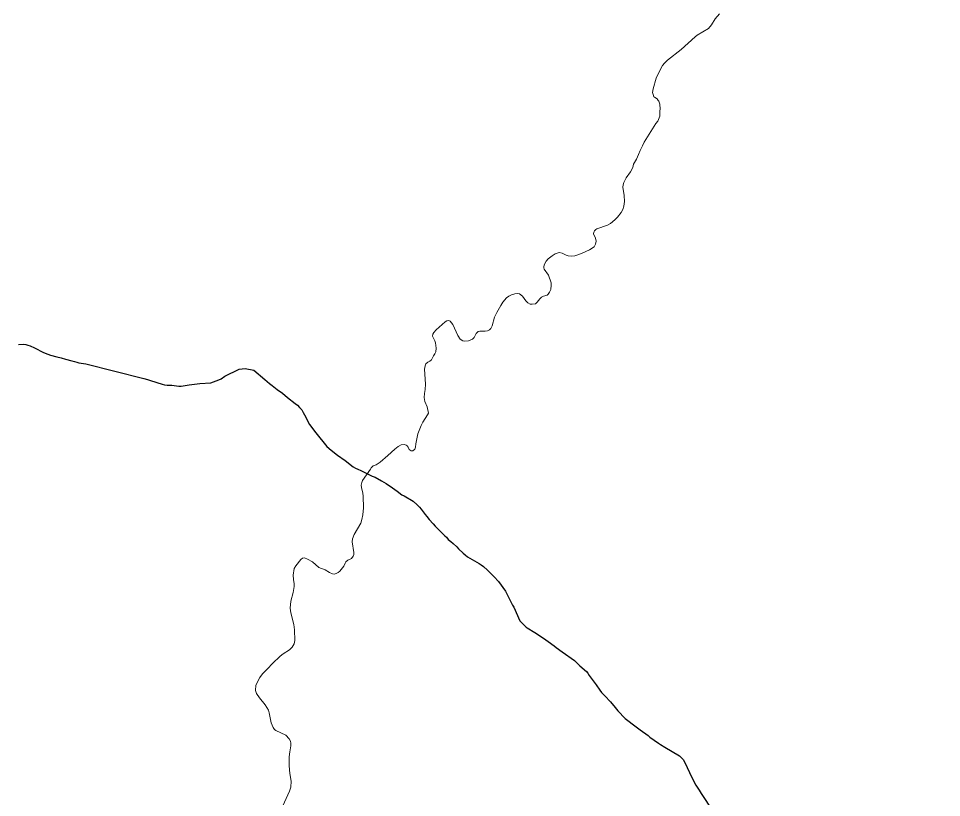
# Model space of a CAD drawing. Extents: x -1643653 to 4543381, y 1624270 to 13878484.
# Drawn here: x 587242 to 589726, y 8910804 to 8912899 of the extents above; entities that cross this region are included whole.
import ezdxf

# ---------------------------------------------------------------- set-up
doc = ezdxf.new("R2010")
doc.units = 0
doc.header["$LTSCALE"] = 200
doc.layers.add('1', color=7, linetype='Continuous', lineweight=13)
doc.layers.add('6', color=7, linetype='Continuous', lineweight=13)

msp = doc.modelspace()

# ---------------------------------------------------------------- linework, layer by layer
at = {"layer": '1', "lineweight": 25}
msp.add_spline([(814781, 9009175.5), (814787.2, 9009173.4), (814796.9, 9009173.4), (814799.4, 9009172.4), (814805.1, 9009174.5), (814805.6, 9009176.5), (814811.7, 9009179.5), (814811.7, 9009179.5), (814801.5, 9009181), (814790.7, 9009181.5), (814784.1, 9009183.1), (814777.4, 9009185.1), (814778.4, 9009175.5)], degree=3, dxfattribs=at)
at = {"layer": '6'}
for points in [[(589128.6, 8912911.4), (589116.4, 8912898.2), (589106.9, 8912881.9), (589099, 8912871.9), (589068.3, 8912854), (589062.8, 8912850), (589025, 8912815.3), (588987.8, 8912786.4), (588979.9, 8912778.8), (588975.2, 8912772.6), (588963.1, 8912750.1), (588957.9, 8912738.7), (588949.9, 8912709.8), (588948, 8912700.2), (588950.1, 8912694.8), (588951.6, 8912688.4), (588953.3, 8912687.2), (588960.2, 8912683), (588963, 8912678.7), (588965.1, 8912677), (588967.8, 8912668.8), (588968.2, 8912654.7), (588967.7, 8912650.4), (588967.8, 8912636.2), (588962.2, 8912622.8), (588956.7, 8912616.2), (588925.6, 8912566.2), (588921.1, 8912556.2), (588914.4, 8912544), (588910, 8912532.8), (588904.4, 8912520.6), (588896.9, 8912507.2), (588894.7, 8912498.6), (588888.9, 8912486.8), (588877.2, 8912470.3), (588870.5, 8912457.5), (588868.6, 8912451.7), (588868.1, 8912445.7), (588872, 8912422.7), (588872.3, 8912407.2), (588870.6, 8912394.4), (588867.9, 8912385), (588863.4, 8912376.8), (588854, 8912364.7), (588846.6, 8912357.1), (588834.5, 8912347.5), (588826.4, 8912343.3), (588798.1, 8912333.4), (588795.1, 8912331.6), (588791.9, 8912328), (588789.9, 8912324), (588789.2, 8912319.6), (588794.8, 8912308), (588795.9, 8912300.3), (588794.5, 8912291.7), (588790.7, 8912285.1), (588778.4, 8912277.1), (588756.6, 8912266.8)], [(588756.6, 8912266.8), (588738.9, 8912261), (588729, 8912260.2), (588721.3, 8912260.6), (588715.5, 8912262.2), (588704.7, 8912268.2), (588696.6, 8912269.5), (588685.5, 8912265.7), (588677.7, 8912261.1), (588667.4, 8912252.3), (588662.1, 8912246.2), (588656.9, 8912238.2), (588655.1, 8912231.8), (588655.1, 8912228.4), (588656.5, 8912225), (588667.9, 8912208.6), (588674.8, 8912188.2), (588675.3, 8912182.2), (588674.1, 8912170.3), (588671.1, 8912162.7), (588667.4, 8912157.3), (588664.2, 8912155.3), (588654.1, 8912152.3), (588649.2, 8912149.7), (588644.3, 8912144.9), (588637.8, 8912135.8), (588632.8, 8912131.8), (588624.2, 8912130.4), (588618.8, 8912131), (588612, 8912134), (588607, 8912139.8), (588597.9, 8912152.2), (588589.9, 8912158.2), (588585, 8912159.2), (588577.3, 8912158.2), (588568.1, 8912155.6), (588561.2, 8912152.3)], [(588561.2, 8912152.3), (588555.2, 8912147.5), (588555.2, 8912147.5), (588545.5, 8912135.7), (588539.6, 8912127.1), (588528.7, 8912108.2), (588522.9, 8912095.4), (588516.2, 8912072.3), (588513.1, 8912065.3), (588509.3, 8912061.9), (588503.8, 8912058.9), (588497.4, 8912058.3), (588483, 8912058.5), (588478.7, 8912057.3), (588473.2, 8912052.1), (588467.8, 8912041), (588463.6, 8912036.6), (588452.4, 8912032), (588443.2, 8912030.8), (588437.8, 8912032.2), (588429.9, 8912036.8), (588423.7, 8912046), (588410.3, 8912075.8), (588403.6, 8912084.6), (588400.1, 8912086.8), (588394.6, 8912086), (588390.3, 8912083.4), (588365.5, 8912061.7), (588359.5, 8912054.9), (588356.7, 8912049.9), (588355.7, 8912044.4), (588362.5, 8912031.8), (588364.3, 8912026.8), (588365.7, 8912012.2), (588364.9, 8912002.8), (588362.5, 8911996.8), (588358.7, 8911991.4), (588353.5, 8911981.3), (588348.9, 8911977.1), (588343.1, 8911975.1), (588337.9, 8911970.1), (588335.9, 8911965.3), (588334.5, 8911956.3), (588336.7, 8911916), (588336.1, 8911901.6), (588334.4, 8911890.4), (588333.8, 8911879.4), (588335.3, 8911869.1), (588341.8, 8911854.7), (588344.9, 8911837.5), (588342.7, 8911832.9), (588329.6, 8911813.8), (588324.9, 8911804.6), (588316.5, 8911782.4), (588310.5, 8911755.1), (588310.2, 8911746.5), (588308.7, 8911740.7), (588303.3, 8911735.9), (588298.1, 8911736.1), (588292.7, 8911740.3), (588290.4, 8911746.1), (588287.7, 8911749.7), (588284.8, 8911751.7), (588280.1, 8911753.3), (588271.5, 8911752.1)], [(588271.5, 8911752.1), (588263.6, 8911748.2), (588254.1, 8911741.2), (588235.3, 8911723.4), (588214.9, 8911705.5), (588203.9, 8911698.5), (588196.4, 8911695.7), (588191.1, 8911690.6), (588189, 8911687), (588167.2, 8911656.3), (588165.2, 8911651.3), (588164.2, 8911644.1), (588165, 8911638.1), (588168.6, 8911622.7), (588169.4, 8911614.5), (588169.7, 8911582.8), (588168.4, 8911564.2), (588165.8, 8911552), (588162.5, 8911541.8), (588144.8, 8911511.1), (588140.5, 8911500.1), (588139.3, 8911491.2), (588144.5, 8911463.2), (588144.3, 8911457.4), (588142.2, 8911452.8), (588137.7, 8911446.8), (588127.8, 8911441.9), (588122.6, 8911437.7), (588120.4, 8911434.1), (588117.3, 8911426.1), (588106.8, 8911412.9), (588101.8, 8911408.9), (588096.6, 8911406.2), (588090.8, 8911405), (588086.7, 8911405.4), (588078.3, 8911409.2), (588066.6, 8911416.6)], [(588066.6, 8911416.6), (588049.9, 8911422.6), (588032.5, 8911437.4), (588032.5, 8911437.4), (588019.6, 8911445.4), (588011.3, 8911448.2), (588006.3, 8911447.4), (588001.9, 8911444.3), (587988, 8911427.1), (587983.7, 8911419.5), (587980.5, 8911402.2), (587981.4, 8911390.4), (587983.8, 8911379), (587983.9, 8911371.8), (587981.2, 8911355.6), (587974.7, 8911331.9), (587973, 8911313.5), (587974.6, 8911301.1), (587982.3, 8911269.4), (587984.4, 8911255), (587985.3, 8911226.4), (587983.8, 8911217), (587978.3, 8911208.6), (587971.2, 8911201.3), (587954.3, 8911190.5), (587946.2, 8911184.1), (587925, 8911164.8), (587911.6, 8911149.8), (587898, 8911136.3), (587890.7, 8911126.5), (587880.1, 8911106), (587879.8, 8911092.2), (587882.4, 8911083.8), (587890.1, 8911071.8), (587905.1, 8911053.2), (587914.7, 8911038.6), (587916.6, 8911032.2), (587921.6, 8911004.5), (587927.2, 8910992.1), (587930.8, 8910986.9), (587934.1, 8910984.1), (587960.9, 8910971.8), (587970, 8910962.2), (587973.2, 8910955.9), (587974.7, 8910949.9), (587974.8, 8910943.3), (587971.6, 8910926.7), (587970.1, 8910913.3), (587969.8, 8910888.8), (587971.5, 8910869), (587975.6, 8910847.8), (587974.4, 8910832.3), (587971.3, 8910821.3), (587948.6, 8910772)]]:
    msp.add_lwpolyline(points, dxfattribs=at)
at = {"layer": '6', "lineweight": 25}
for points in [[(587242, 8912022.3), (587254.1, 8912022.7), (587261.3, 8912021.9), (587267.1, 8912020.3), (587272.7, 8912018.3), (587284.8, 8912013.3), (587309, 8912000.9), (587320.6, 8911996.1), (587327.4, 8911993.9), (587344.5, 8911989.4), (587356.6, 8911986.8), (587368.5, 8911983), (587385.5, 8911978.2), (587392.4, 8911976.6), (587398.4, 8911974.8), (587404.2, 8911973.2), (587422.6, 8911970.3), (587579.2, 8911930.7)], [(587628.1, 8911915.7), (587634.9, 8911914.1), (587641.3, 8911913.1), (587647.7, 8911913.1), (587653.9, 8911912.7), (587673.1, 8911910.6), (587679.5, 8911910.6), (587700.5, 8911913.8), (587722.3, 8911916.2), (587729.5, 8911917.3), (587758.9, 8911918.9), (587780.4, 8911926.8), (587787.2, 8911930.2), (587797.3, 8911937.2), (587835.2, 8911955.7), (587851.9, 8911957.5), (587875.4, 8911952.9), (587904.7, 8911928.2), (587917.4, 8911917.8), (587924, 8911911.8), (587937.7, 8911901.4), (587952.1, 8911891), (587965.4, 8911880), (587986, 8911864), (587992.3, 8911858.8), (587998.1, 8911853), (588003.8, 8911846.6), (588008.1, 8911839.6), (588015.1, 8911826.4), (588021.4, 8911813.8), (588025.2, 8911807.4), (588041.5, 8911784.3), (588071.3, 8911748.1), (588082.8, 8911737.9), (588099.7, 8911724.9), (588120.9, 8911710.2), (588142.4, 8911693.2), (588148.3, 8911689.8), (588154.7, 8911686.6), (588162.6, 8911683), (588193.3, 8911668.2), (588201.1, 8911665.4), (588218.2, 8911656), (588224.8, 8911651.8), (588230.9, 8911648.6), (588248.5, 8911636.6), (588260.7, 8911627.8), (588273, 8911618.2), (588279.9, 8911615.5), (588303.6, 8911600.7), (588314.2, 8911590.7), (588320.5, 8911585.1), (588325.7, 8911579.1), (588335.9, 8911565.3), (588340.7, 8911559.9), (588346.5, 8911552.1), (588358, 8911539.7), (588362.6, 8911534.1), (588377.4, 8911519.5), (588388.7, 8911507.9), (588393.1, 8911503.9), (588398.2, 8911498.3), (588404.9, 8911492.1), (588411.2, 8911487.3), (588421.2, 8911478.5), (588425.9, 8911472.5), (588438.1, 8911460.9), (588443.4, 8911456.3), (588449.6, 8911451.7), (588468.4, 8911440.5), (588481.4, 8911433.5), (588487.2, 8911429.5), (588493.2, 8911424.9), (588503.8, 8911415.1), (588521.9, 8911397.1), (588533.2, 8911385.1), (588552.3, 8911359.1), (588571.4, 8911321.3), (588574.6, 8911315.9), (588590.6, 8911279.2), (588608.3, 8911262.4), (588610.2, 8911260), (588630.8, 8911247.8), (588654.5, 8911232.7), (588666.8, 8911223.7), (588683.3, 8911212.3), (588688.9, 8911207.7), (588705.1, 8911196.1), (588738.2, 8911172.9), (588752.6, 8911158.5), (588769.8, 8911142.5), (588773.7, 8911138.3), (588777.5, 8911131.9), (588796.4, 8911107.3), (588805.8, 8911092.7), (588810.7, 8911086.1), (588819.3, 8911077.7), (588834.9, 8911060.9), (588847.6, 8911046.5), (588854.5, 8911037.3), (588874.4, 8911016.7)], [(587579.2, 8911930.7), (587589.2, 8911927.7), (587596.7, 8911925.5), (587628.1, 8911915.7)], [(588874.4, 8911016.7), (588903.9, 8910994.5), (588914.6, 8910985.7), (588935.8, 8910970.5), (588941, 8910966.1), (588963.6, 8910950.5), (588969.7, 8910946.9), (588981.5, 8910939.3), (589020.3, 8910916.3), (589030, 8910906.5), (589034.9, 8910898.5), (589047.8, 8910871.3), (589057.1, 8910851.1), (589064.4, 8910836.9), (589073.1, 8910823.9), (589078.9, 8910814.7), (589090, 8910798.9), (589099.4, 8910783.1), (589103.8, 8910776.4), (589110.7, 8910767.2), (589115.5, 8910761.4), (589149.4, 8910718.4)]]:
    msp.add_lwpolyline(points, dxfattribs=at)

doc.saveas('drawing.dxf')
